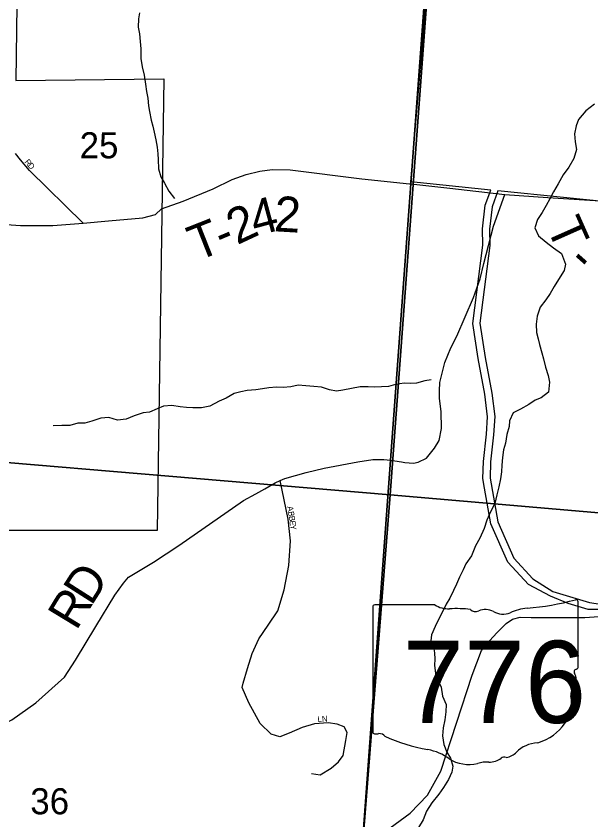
# Model space of a CAD drawing. Extents: x 1715311 to 2083412, y 146837 to 553079.
# Drawn here: x 1917822 to 1922693, y 377110 to 383925 of the extents above; entities that cross this region are included whole.
import ezdxf

# ---------------------------------------------------------------- set-up
doc = ezdxf.new("R2010")
doc.units = 0
for name, color, linetype in [('GM_X_City_Street', 7, 'Continuous'), ('GM_X_City_Street_Text', 7, 'Continuous'), ('GM_X_Corporation', 7, 'Continuous'), ('GM_X_County_Road', 7, 'Continuous'), ('GM_X_County_Road_Text', 7, 'Continuous'), ('GM_X_Minor_River', 7, 'Continuous'), ('GM_X_Section', 7, 'Continuous'), ('GM_X_Section_Text', 7, 'Continuous'), ('GM_X_State_Location', 7, 'Continuous'), ('GM_X_State_Route', 7, 'Continuous'), ('GM_X_State_Shield', 7, 'Continuous'), ('GM_X_Township', 7, 'Continuous'), ('GM_X_Township_Road', 7, 'Continuous'), ('GM_X_Township_Road_Text', 7, 'Continuous'), ('GM_X_Township_Subdivision', 7, 'Continuous'), ('GM_X_Township_Subdivision_Text', 7, 'Continuous')]:
    doc.layers.add(name, color=color, linetype=linetype)

msp = doc.modelspace()

# ---------------------------------------------------------------- linework, layer by layer
at = {"layer": 'GM_X_City_Street'}
for points in [[(1918389.5, 382169.8), (1917934.8, 382614.6), (1917858.2, 382706.5), (1917815.9, 382760.4)], [(1917616, 382167.7), (1917858.6, 382148.9), (1918133.1, 382150.4), (1918389.5, 382169.8), (1918603.8, 382188.9), (1918896.3, 382214.6), (1919002.4, 382243.2), (1919052.6, 382290.1)]]:
    msp.add_lwpolyline(points, dxfattribs=at)
at = {"layer": 'GM_X_Corporation'}
for points in [[(1922809.7, 378893.7), (1922668.2, 378894.6), (1922499.9, 378945), (1922351, 379006), (1922162.6, 379106.2), (1921989.8, 379296.4), (1921844.9, 379619.1), (1921792.2, 379922.4), (1921778, 380004), (1921781.7, 380148.4), (1921807.4, 380381.2), (1921817.1, 380527.6), (1921794.7, 380720.1), (1921738, 381020.8), (1921691.4, 381319.6), (1921776.3, 381983.6), (1921774.1, 382122), (1921797.8, 382320.6), (1921843.2, 382449.6), (1921167.8, 382518.6), (1921391, 385172.2)], [(1917838.3, 384877.7), (1917819.6, 383379.9), (1919074.1, 383394), (1919017.9, 379565), (1916920.7, 379562.4), (1916930.1, 378841.5), (1914271.1, 378851.3), (1914227.2, 378280.6), (1914159.4, 378276.2), (1914110.9, 378276.2), (1914110.9, 376960.3)], [(1923016.3, 382329.7), (1921904.6, 382443.3), (1921856.6, 382306.9), (1921834.1, 382118.9), (1921836.4, 381980.3), (1921752, 381320.4), (1921797.2, 381031), (1921854.1, 380729.1), (1921877.3, 380529.1), (1921867.1, 380375.9), (1921841.6, 380144.4), (1921838.1, 380008.4), (1921902.7, 379636.8), (1922040.6, 379329.7), (1922201.4, 379152.7), (1922370.2, 379047.3), (1922681.5, 378953.2), (1922867.7, 378924.5)]]:
    msp.add_lwpolyline(points, dxfattribs=at)
at = {"layer": 'GM_X_County_Road'}
for points in [[(1921086.6, 380145.6), (1921116.3, 380140.9), (1921190.4, 380135.4), (1921229.3, 380142.8), (1921299.7, 380178), (1921366.4, 380261.3), (1921405.3, 380328), (1921425.7, 380428.1), (1921423.8, 380572.6), (1921409, 380681.9), (1921408.7, 380747.1), (1921411.5, 380819.2), (1921453.9, 380988.7), (1921504.7, 381113.1), (1921555.6, 381212), (1921698.6, 381538.2), (1921754.7, 381698.8), (1921785.9, 381828.1), (1921868.4, 382143), (1921963.5, 382411.6), (1922328.1, 382387.8), (1922816.6, 382354.9)], [(1919928.3, 379916.2), (1920017.1, 379966.4), (1920059.8, 379987.8), (1920100.1, 380004.4), (1920280.3, 380054.2), (1920432.8, 380092.7), (1920718, 380146.5), (1920844, 380165), (1920936.6, 380166.9), (1920995.1, 380160.2), (1921086.6, 380145.6)], [(1915548.2, 377030.1), (1915887.6, 377339.8), (1916137.4, 377512.3), (1916277.7, 377575.4), (1916744.7, 377669.5), (1916926, 377704.4), (1917128.1, 377753.2), (1917520.4, 377853.6), (1917559.3, 377864.2), (1917675.3, 377903.1), (1917784.7, 377958.5), (1917988.7, 378103.6), (1918230.8, 378321.4), (1918323.8, 378464.5), (1918496.4, 378750.6), (1918658.8, 379016.1), (1918730.9, 379116.6), (1918774.7, 379168.2), (1918986, 379294.5), (1919201.3, 379437.5), (1919749.1, 379817), (1919853.5, 379873.9), (1919928.3, 379916.2)]]:
    msp.add_lwpolyline(points, dxfattribs=at)
at = {"layer": 'GM_X_Minor_River'}
for points in [[(1918867.7, 383952.8), (1918859.4, 383902.8), (1918856.9, 383830.8), (1918866.5, 383774.6), (1918874, 383708.5), (1918877.6, 383646.5), (1918879, 383566.4), (1918888.6, 383496.2), (1918906.1, 383424), (1918917.5, 383347.9), (1918927.1, 383285.8), (1918936.7, 383229.6), (1918942.3, 383165.5), (1918951.9, 383115.4), (1918967.4, 383043.3), (1918981, 382993.1), (1918990.7, 382941), (1919006.2, 382874.8), (1919017.8, 382814.7), (1919023.4, 382758.6), (1919025, 382708.5), (1919028.5, 382630.4), (1919048, 382562.2), (1919079.6, 382508), (1919117.1, 382439.7), (1919162.6, 382377.3)], [(1922722.4, 383178.7), (1922650.1, 383123.1), (1922587.7, 383049.4), (1922567.3, 382993.5), (1922552.9, 382927.5), (1922558.4, 382859.4), (1922569.9, 382793.3), (1922547.4, 382717.4), (1922505, 382643.6), (1922456.6, 382579.8), (1922414.1, 382504), (1922375.7, 382434.2), (1922345.3, 382374.4), (1922313, 382318.5), (1922278.6, 382260.7), (1922240.2, 382200.9)], [(1922240.2, 382200.9), (1922217.8, 382131), (1922247.3, 382062.7), (1922312.8, 382008.2), (1922374.5, 381959.7), (1922444, 381911.2), (1922477.4, 381822.9), (1922465.1, 381769), (1922432.7, 381713.1), (1922380.2, 381633.4), (1922347.8, 381573.5), (1922309.5, 381519.7), (1922263.1, 381456), (1922236.6, 381380), (1922228.2, 381314), (1922231.7, 381241.9), (1922245.3, 381189.8), (1922257, 381139.7), (1922276.5, 381069.5), (1922292.1, 381019.3), (1922307.6, 380949.1), (1922329.1, 380878.9), (1922342.7, 380820.8), (1922332.1, 380736.7), (1922269.9, 380689.1), (1922219.8, 380669.4), (1922167.6, 380631.7), (1922095.4, 380592.1), (1922033.3, 380560.5), (1922002.8, 380494.6), (1921998.5, 380444.6), (1921980, 380376.7), (1921967.6, 380302.7), (1921951.2, 380248.7), (1921942.8, 380182.7), (1921938.3, 380118.7), (1921933.9, 380060.6), (1921925.6, 380002.6), (1921911.1, 379932.6), (1921896.6, 379864.6), (1921878.2, 379792.7), (1921841.7, 379720.8), (1921809.3, 379651), (1921786.8, 379581), (1921750.3, 379499.2), (1921715.9, 379433.4), (1921679.3, 379349.5), (1921632.9, 379281.7), (1921610.6, 379229.8), (1921580.2, 379168), (1921553.8, 379108), (1921527.5, 379056.2), (1921497.1, 378990.3), (1921466.8, 378938.4), (1921436.4, 378880.6), (1921410.1, 378826.7), (1921373.6, 378750.8), (1921343.1, 378679), (1921336.8, 378628.9), (1921358.4, 378576.7), (1921368.1, 378526.6), (1921369.7, 378472.5), (1921367.3, 378422.5), (1921376.8, 378350.4), (1921394.5, 378298.2), (1921424, 378235.9), (1921435.5, 378159.8), (1921465, 378089.5), (1921464.5, 378025.4), (1921454.1, 377957.4), (1921439.7, 377891.4), (1921435.2, 377821.4), (1921446.7, 377749.2), (1921472.2, 377685), (1921503.8, 377632.7), (1921523.3, 377566.5), (1921515, 377514.5), (1921486.6, 377452.6), (1921444.2, 377384.8), (1921403.9, 377329), (1921345.4, 377255.3), (1921299, 377183.5), (1921272.5, 377111.6), (1921232.1, 377045.8)], [(1921337.9, 380841.4), (1921283.9, 380833.8), (1921215.8, 380812.2), (1921161.9, 380810.5), (1921109.9, 380812.9), (1921037.9, 380801.3), (1920977.9, 380785.7), (1920917.9, 380782.1), (1920862, 380778.5), (1920806, 380780.8), (1920736.1, 380781.3), (1920664.1, 380767.8), (1920590.1, 380752.2), (1920536.1, 380744.6), (1920476.2, 380757), (1920410.4, 380779.4), (1920344.5, 380785.9), (1920276.6, 380790.3), (1920212.7, 380794.7), (1920150.7, 380781.1), (1920084.7, 380775.6), (1920028.8, 380777.9), (1919962.8, 380772.4), (1919910.8, 380764.7), (1919852.8, 380755.1), (1919778.9, 380749.5), (1919726.9, 380739.9), (1919670.8, 380726.2), (1919600.6, 380686.6), (1919542.5, 380659), (1919464.3, 380617.5), (1919392.3, 380603.9), (1919318.4, 380602.4), (1919266.4, 380606.8), (1919212.5, 380611.1), (1919140.7, 380623.6), (1919070.7, 380618), (1919016.6, 380594.4), (1918952.5, 380566.8), (1918898.5, 380561.1), (1918822.4, 380535.6), (1918754.3, 380508), (1918682.3, 380498.5), (1918608.5, 380523), (1918540.6, 380515.4), (1918464.5, 380491.9), (1918404.4, 380474.3), (1918344.5, 380472.6), (1918276.4, 380455.1), (1918210.5, 380453.5), (1918136.6, 380452)]]:
    msp.add_lwpolyline(points, dxfattribs=at)
at = {"layer": 'GM_X_Section'}
for points in [[(1921387.4, 385205.6), (1920992.4, 379865.9), (1915630.8, 380316.9), (1916071.7, 385628.4), (1920053.6, 385370.3)], [(1921387.4, 385205.6), (1927315.1, 384705.4), (1926912.1, 379353.7), (1920992.4, 379865.9)], [(1915630.8, 380316.9), (1920992.4, 379865.9), (1920577.5, 374582.2), (1915275.7, 374963.1)], [(1920992.4, 379865.9), (1926912.1, 379353.7), (1926539.2, 374077.9), (1926287.1, 374098.4), (1920577.5, 374582.2)]]:
    msp.add_lwpolyline(points, close=True, dxfattribs=at)
at = {"layer": 'GM_X_State_Route'}
msp.add_lwpolyline([(1920903.7, 376978.2), (1920906.5, 376980), (1921161.8, 377166), (1921306.8, 377318.9), (1921419.9, 377524), (1921686.1, 378337), (1921764.5, 378545.2), (1921803.7, 378596.6), (1921894.3, 378695.3), (1921974.1, 378773.8), (1922026.8, 378813), (1922094.4, 378827.8), (1922185, 378826.5), (1922642.1, 378825.1), (1922842.2, 378840), (1922901.7, 378849.5), (1922955.8, 378861.6), (1922973, 378868.9)], dxfattribs=at)
at = {"layer": 'GM_X_State_Shield'}
for p, q in [((1922583.7, 378406.3), (1922583.7, 378959)), ((1920843.5, 378914.6), (1920843.5, 377858)), ((1921370.3, 378932.8), (1920860.7, 378932.8)), ((1922583.6, 378406.4), (1922583.7, 378406.3))]:
    msp.add_line(p, q, dxfattribs=at)
for centre, major_axis, start_param, end_param in [((1921963.8, 380373.4), (1845.5, 0), 4.814394, 5.042369), ((1922564.4, 378961.3), (19.4, 0), 6.141152, 7.989035), ((1920863.5, 378916.9), (20.2, 0), 1.712693, 3.28349), ((1921491.7, 379055.5), (195.5, 0), 4.042523, 4.731795), ((1921556.5, 378339.6), (702, 0), 1.404758, 1.657858), ((1921715.9, 378922.4), (56.4, 0), 3.836095, 5.185415), ((1921798.7, 378800.2), (117.3, 0), 0.950623, 2.079405), ((1921950.1, 378967.7), (141.1, 0), 4.081561, 5.145723), ((1922199.2, 378610.1), (371.3, 0), 1.699011, 2.107814), ((1922563.1, 378404.1), (20.7, 0), 5.05454, 6.418171), ((1922579.2, 378365.7), (30, 0), 1.883978, 3.671073), ((1922388.5, 378295.8), (180, 0), 5.934695, 6.695948), ((1922653.1, 378174.9), (130.9, 0), 2.387724, 3.262537), ((1922067.2, 378104.6), (461.6, 0), 5.101752, 6.440018), ((1920863.6, 377855.7), (20.3, 0), 3.00124, 4.508301), ((1920866.7, 377963.8), (155.2, 0), 4.665946, 4.897461), ((1920898.5, 377797), (56, 0), 0.519207, 1.627899), ((1921605.1, 378746.4), (1332.7, 0), 4.195997, 4.488961), ((1922261.8, 377561.3), (252.8, 0), 1.647645, 2.488434), ((1921207.8, 377383.3), (417, 0), 0.823519, 1.323587), ((1921941.5, 377755.6), (149.1, 0), 4.937069, 5.64225), ((1921658.7, 377791.8), (264.6, 0), 4.026481, 4.996735), ((1921811.6, 377426.5), (217.4, 0), 1.495662, 1.94098), ((1921830.9, 377712.7), (141, 0), 4.691044, 5.507374), ((1921958.5, 377610.3), (39.7, 0), 1.147584, 2.315152)]:
    msp.add_ellipse(centre, major_axis=major_axis, ratio=0.8, start_param=start_param, end_param=end_param, dxfattribs=at)
at = {"layer": 'GM_X_Township'}
for points in [[(1922091.4, 391805.2), (1921922.9, 390464.9), (1921388.6, 385401.8), (1921365.2, 385179.9), (1921167.8, 382502), (1920995.1, 380160.2), (1920753.3, 376879.2), (1920583.1, 374570.2), (1917491.8, 374817.2), (1916248.8, 374881.7), (1915243.3, 374954), (1914321.8, 375025.3), (1910477.2, 375323.1), (1909636, 375378.1), (1907481.5, 375598.1), (1904425.4, 375817.5), (1903813.5, 375878.3), (1902508, 375975.5)], [(1923184.5, 374353.4), (1920583.1, 374570.2), (1920753.3, 376879.2), (1920995.1, 380160.2), (1921167.8, 382502), (1921365.2, 385179.9), (1921388.6, 385401.8), (1921922.9, 390464.9), (1922091.4, 391805.2)]]:
    msp.add_lwpolyline(points, dxfattribs=at)
at = {"layer": 'GM_X_Township_Road'}
for points in [[(1919052.6, 382290.1), (1919236, 382354.7), (1919491.5, 382460.5), (1919653.9, 382539.4), (1919771.6, 382580.6), (1919886.9, 382610), (1919992.8, 382623), (1920144.9, 382620.8), (1920750.8, 382545.3), (1921154.7, 382503.4)], [(1921154.7, 382503.4), (1921167.8, 382502), (1921496, 382467.2), (1921963.5, 382411.6)]]:
    msp.add_lwpolyline(points, dxfattribs=at)
at = {"layer": 'GM_X_Township_Subdivision'}
msp.add_lwpolyline([(1920324.9, 377503.3), (1920397, 377491.9), (1920491.8, 377548.8), (1920552.4, 377601.9), (1920594.1, 377655), (1920616.9, 377783.9), (1920628.2, 377852.1), (1920601.7, 377897.6), (1920541, 377920.4), (1920465.2, 377931.8), (1920351.5, 377924.1), (1920245.3, 377893.8), (1920135.4, 377844.6), (1920055.7, 377814.2), (1919983.7, 377836.9), (1919888.9, 377928), (1919794.1, 378102.4), (1919737.3, 378231.3), (1919744.8, 378269.2), (1919782.7, 378394.3), (1919820.7, 378519.4), (1919877.6, 378644.5), (1919957.2, 378762.1), (1920040.6, 378883.4), (1920093.7, 379061.6), (1920131.6, 379266.3), (1920146.8, 379474.9), (1920127.8, 379660.6), (1920093.7, 379823.7), (1920059.8, 379987.8)], dxfattribs=at)

# ---------------------------------------------------------------- texts
at = {"layer": 'GM_X_City_Street_Text'}
for s, rotation, p in [('R', 309.13392, (1917890.1, 382687.2)), ('D', 311.23401, (1917916.3, 382655))]:
    msp.add_text(s, height=50, rotation=rotation, dxfattribs=at).set_placement(p)
at = {"layer": 'GM_X_County_Road_Text'}
for s, rotation, p in [('D', 57.42236, (1918458.8, 378916.8)), ('R', 58.71493, (1918331.8, 378707.8))]:
    msp.add_text(s, height=300, rotation=rotation, dxfattribs=at).set_placement(p)
at = {"layer": 'GM_X_Section_Text'}
for s, p in [('25', (1918360.1, 382719.1)), ('36', (1917942.1, 377157.5))]:
    msp.add_text(s, height=221, rotation=0.00001, dxfattribs=at).set_placement(p)
at = {"layer": 'GM_X_State_Location'}
for s in ['s', 'r']:
    msp.add_text(s, height=1, dxfattribs=at).set_placement((1921694.1, 378316.1))
msp.add_text('776', height=1, rotation=0.00001, dxfattribs=at).set_placement((1921341.1, 378243.3))
at = {"layer": 'GM_X_State_Shield'}
msp.add_text('776', height=696.1, dxfattribs=at).set_placement((1921098.7, 377932.5))
at = {"layer": 'GM_X_Township_Road_Text'}
for s, rotation, p in [('4', 15.07254, (1919849.1, 382055.6)), ('2', 356.64668, (1920002.2, 382101.1)), ('2', 25.01167, (1919694.5, 381982.2)), ('T', 293.99209, (1922312.5, 382139.2)), ('T', 21.51811, (1919353.8, 381844.4)), ('-', 22.76668, (1919569.2, 381929.4)), ('-', 318.39408, (1922485.4, 381822.6))]:
    msp.add_text(s, height=300, rotation=rotation, dxfattribs=at).set_placement(p)
at = {"layer": 'GM_X_Township_Subdivision_Text'}
for s, rotation, p in [('A', 279.44077, (1920118.1, 379765.7)), ('B', 279.4184, (1920125.4, 379722.3)), ('B', 278.62802, (1920131.8, 379683.5)), ('E', 277.56216, (1920137.7, 379644.5)), ('Y', 277.40692, (1920142.4, 379609.7)), ('LN', 3.01098, (1920377, 377938.6))]:
    msp.add_text(s, height=50, rotation=rotation, dxfattribs=at).set_placement(p)

doc.saveas('drawing.dxf')
